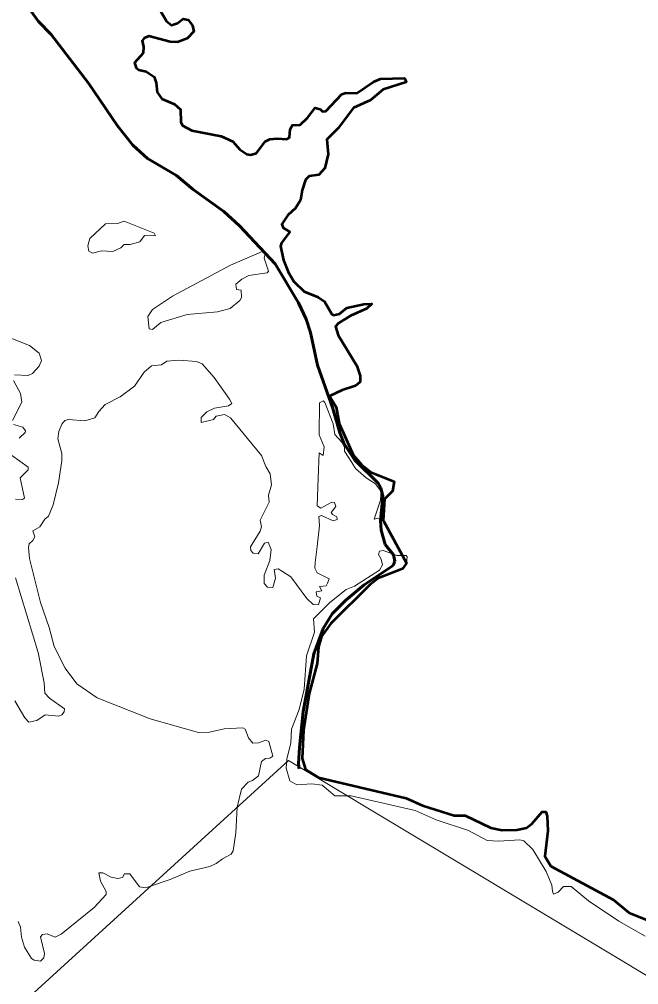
# Model space of a CAD drawing. Extents: x 553962 to 842807, y 8883888 to 9032388.
# Drawn here: x 798264 to 799054, y 9016929 to 9018160 of the extents above; entities that cross this region are included whole.
import ezdxf

# ---------------------------------------------------------------- set-up
doc = ezdxf.new("R2010")
doc.units = 0
doc.header["$LTSCALE"] = 150
doc.linetypes.add('LONG_DASH_SHORT_DASH', pattern=[9.9, 6, -1.2, 1.5, -1.2])
doc.layers.add('60', color=7, linetype='Continuous', lineweight=53)

msp = doc.modelspace()

# ---------------------------------------------------------------- linework, layer by layer
at = {"layer": '60', "lineweight": 13}
for points in [[(804061.8, 9014740.5), (803186.9, 9014617.9), (802010, 9015595.2), (801134, 9015710.1), (799752.9, 9016951.9), (799131.7, 9016899.4), (798606.8, 9017214.5), (798116.9, 9016768.1), (797976.9, 9016925.6), (797770.7, 9016891.6), (798024.7, 9017291.1), (798157, 9018305.4), (798965.3, 9018723.6), (799501.2, 9019775.1), (800976.7, 9020255.6), (802624.4, 9022205.3), (802707.9, 9023068.8)], [(798438.7, 9018178.8), (798451.2, 9018157.2), (798457.8, 9018152.3), (798465.2, 9018154.7), (798472.8, 9018160.4), (798478.9, 9018159.1), (798484.5, 9018151.5), (798486, 9018144.1), (798477.8, 9018135.1), (798465.2, 9018130.4), (798455.9, 9018130.9), (798428.7, 9018137.9), (798422.8, 9018135.5), (798420.2, 9018132.3), (798421.9, 9018124.3), (798421.5, 9018116.6)], [(798438.7, 9018178.8), (798451.2, 9018157.2), (798457.8, 9018152.3), (798465.2, 9018154.7), (798472.8, 9018160.4), (798478.9, 9018159.1), (798484.5, 9018151.5), (798486, 9018144.1), (798477.8, 9018135.1), (798465.2, 9018130.4), (798455.9, 9018130.9), (798428.7, 9018137.9), (798422.8, 9018135.5), (798420.2, 9018132.3), (798421.9, 9018124.3), (798421.5, 9018116.6)], [(798421.5, 9018116.6), (798410.4, 9018104.1), (798412.5, 9018097.7), (798415.9, 9018095.2), (798425.3, 9018093), (798435.5, 9018086.2), (798438.2, 9018078.4), (798439.5, 9018066.9), (798445.2, 9018058), (798461.6, 9018051.4), (798469.2, 9018044.4), (798469.5, 9018028.3), (798471.6, 9018024.2), (798483.5, 9018017.8), (798520.9, 9018010.4), (798536, 9018003.6), (798544.9, 9017993.4), (798554, 9017987.7), (798558.7, 9017986.8), (798566.1, 9017989), (798577.2, 9018003.6), (798583.3, 9018006.6), (798592.6, 9018007.7), (798605, 9018006.6), (798608.2, 9018009), (798609, 9018019.3), (798612, 9018024.6), (798622, 9018025.1), (798631.1, 9018033.8), (798641.1, 9018046.5), (798647.2, 9018044.9), (798650.5, 9018042.1), (798654.7, 9018042.3), (798675.1, 9018064.2), (798680.3, 9018065.9), (798694.4, 9018065.6), (798715.4, 9018079.8), (798724.4, 9018083.7), (798755.2, 9018084.4), (798756.3, 9018081.9)], [(798421.5, 9018116.6), (798410.4, 9018104.1), (798412.5, 9018097.7), (798415.9, 9018095.2), (798425.3, 9018093), (798435.5, 9018086.2), (798438.2, 9018078.4), (798439.5, 9018066.9), (798445.2, 9018058), (798461.6, 9018051.4), (798469.2, 9018044.4), (798469.5, 9018028.3), (798471.6, 9018024.2), (798483.5, 9018017.8), (798520.9, 9018010.4), (798536, 9018003.6), (798544.9, 9017993.4), (798554, 9017987.7), (798558.7, 9017986.8), (798566.1, 9017989), (798577.2, 9018003.6), (798583.3, 9018006.6), (798592.6, 9018007.7), (798605, 9018006.6), (798608.2, 9018009), (798609, 9018019.3), (798612, 9018024.6), (798622, 9018025.1), (798631.1, 9018033.8), (798641.1, 9018046.5), (798647.2, 9018044.9), (798650.5, 9018042.1), (798654.7, 9018042.3), (798675.1, 9018064.2), (798680.3, 9018065.9), (798694.4, 9018065.6), (798715.4, 9018079.8), (798724.4, 9018083.7), (798755.2, 9018084.4), (798756.3, 9018081.9)], [(798756.3, 9018081.9), (798757.3, 9018079.3), (798727.6, 9018069.9), (798711.6, 9018056.5), (798690, 9018046.8), (798670.2, 9018020.8), (798655.8, 9018006.2), (798657.7, 9017987.5), (798653.2, 9017969.6), (798645.8, 9017961.4), (798633.3, 9017959.4), (798628.7, 9017955.1), (798624.3, 9017941.7), (798622.4, 9017928.8), (798616, 9017918.7), (798606.1, 9017909.9), (798598.4, 9017898.5), (798600.1, 9017893.6), (798608.8, 9017888.7), (798598.2, 9017874.4), (798596.9, 9017870.2), (798600.5, 9017852.3), (798606.5, 9017837.4), (798613.9, 9017825.4), (798627.1, 9017812.4), (798644.9, 9017805.4), (798653, 9017799.9), (798662.1, 9017783.8), (798664.5, 9017782.5), (798672.1, 9017784.2), (798681.3, 9017791.8), (798703.3, 9017796.3), (798713.5, 9017796.6), (798713.5, 9017796.6), (798712.6, 9017795.8)], [(798756.3, 9018081.9), (798757.3, 9018079.3), (798727.6, 9018069.9), (798711.6, 9018056.5), (798690, 9018046.8), (798670.2, 9018020.8), (798655.8, 9018006.2), (798657.7, 9017987.5), (798653.2, 9017969.6), (798645.8, 9017961.4), (798633.3, 9017959.4), (798628.7, 9017955.1), (798624.3, 9017941.7), (798622.4, 9017928.8), (798616, 9017918.7), (798606.1, 9017909.9), (798598.4, 9017898.5), (798600.1, 9017893.6), (798608.8, 9017888.7), (798598.2, 9017874.4), (798596.9, 9017870.2), (798600.5, 9017852.3), (798606.5, 9017837.4), (798613.9, 9017825.4), (798627.1, 9017812.4), (798644.9, 9017805.4), (798653, 9017799.9), (798662.1, 9017783.8), (798664.5, 9017782.5), (798672.1, 9017784.2), (798681.3, 9017791.8), (798703.3, 9017796.3), (798713.5, 9017796.6), (798713.5, 9017796.6), (798712.6, 9017795.8)], [(798712.6, 9017795.8), (798706.9, 9017790.7), (798685.9, 9017781.4), (798670.9, 9017772.3), (798666.8, 9017767.7), (798670.4, 9017756.8), (798694, 9017717.7), (798698.5, 9017705), (798698.3, 9017697.3), (798697.4, 9017696.6)], [(798712.6, 9017795.8), (798706.9, 9017790.7), (798685.9, 9017781.4), (798670.9, 9017772.3), (798666.8, 9017767.7), (798670.4, 9017756.8), (798694, 9017717.7), (798698.5, 9017705), (798698.3, 9017697.3), (798697.4, 9017696.6)], [(798257.5, 9017706.4), (798274.9, 9017705.6), (798280.4, 9017707.9), (798288.7, 9017717.3), (798291.8, 9017724.4), (798288.7, 9017733.8), (798276.6, 9017743.6), (798252.8, 9017753.2)], [(798257.5, 9017706.4), (798274.9, 9017705.6), (798280.4, 9017707.9), (798288.7, 9017717.3), (798291.8, 9017724.4), (798288.7, 9017733.8), (798276.6, 9017743.6), (798252.8, 9017753.2)], [(798599.3, 9017455.4), (798594, 9017458.7), (798588.8, 9017457.9), (798590.3, 9017447), (798587.1, 9017435), (798580.1, 9017435.6), (798575.9, 9017440), (798575.9, 9017450.9), (798583.3, 9017469.6), (798584.8, 9017483.7), (798581.2, 9017492.9), (798576.3, 9017491.4), (798568.2, 9017477.9), (798562.1, 9017478.9), (798558.9, 9017482.1), (798558.3, 9017486.8), (798571, 9017507), (798572.5, 9017512.3), (798571, 9017521), (798582.5, 9017544), (798581.6, 9017552.8), (798585.2, 9017566), (798583.8, 9017580), (798578, 9017589.4), (798572.5, 9017603.4), (798532.8, 9017651.6), (798525.3, 9017655.7), (798514.9, 9017653.5), (798511.1, 9017649.3), (798495.4, 9017645.5), (798495.4, 9017652), (798502.6, 9017659.1), (798512.4, 9017663.7), (798530.6, 9017666.7), (798534.5, 9017669.7), (798531.9, 9017675.4), (798512.2, 9017702.8), (798496.9, 9017720.2), (798489.4, 9017723.2), (798466.9, 9017725.1), (798451.8, 9017723.8), (798444.8, 9017719.2), (798432.1, 9017717.7), (798423, 9017709.6), (798410.6, 9017692), (798392.2, 9017678.2), (798373, 9017668.2), (798365, 9017659.5), (798359.8, 9017651.2), (798347, 9017647.4), (798347, 9017647.4), (798326.3, 9017649.1), (798321.4, 9017647.8), (798317.8, 9017643.4), (798314, 9017634), (798312.7, 9017624.7), (798317.8, 9017606), (798317.8, 9017596.6), (798313.5, 9017568.6), (798306.7, 9017540.3), (798300.8, 9017525.9), (798296.1, 9017522.2), (798289.7, 9017512.3), (798280.8, 9017507.4), (798283.2, 9017499.8), (798280.8, 9017494.9), (798276.1, 9017490.8), (798275.1, 9017486.2), (798276.4, 9017472.1), (798290.4, 9017416), (798301.6, 9017384.2), (798308.2, 9017360), (798322, 9017332), (798337.1, 9017312.2), (798362.8, 9017294.3), (798430.3, 9017267.4), (798492.3, 9017250.2), (798506.4, 9017250.6), (798525.1, 9017255), (798548.7, 9017256.1), (798551.7, 9017254.4), (798556.1, 9017243.2), (798561.4, 9017236.6), (798568.9, 9017237), (798578.2, 9017240.2), (798581.9, 9017238.8), (798586.9, 9017220), (798583.3, 9017217.4), (798577.8, 9017216.8), (798572.7, 9017213), (798568.7, 9017194.7), (798561.2, 9017188.8), (798555.5, 9017186.8), (798547.2, 9017178.1), (798541.3, 9017154.8), (798539.6, 9017122.1), (798536.2, 9017099.1), (798534, 9017095.1), (798522.6, 9017089.1), (798514.9, 9017083), (798506.8, 9017079.4)], [(798599.3, 9017455.4), (798594, 9017458.7), (798588.8, 9017457.9), (798590.3, 9017447), (798587.1, 9017435), (798580.1, 9017435.6), (798575.9, 9017440), (798575.9, 9017450.9), (798583.3, 9017469.6), (798584.8, 9017483.7), (798581.2, 9017492.9), (798576.3, 9017491.4), (798568.2, 9017477.9), (798562.1, 9017478.9), (798558.9, 9017482.1), (798558.3, 9017486.8), (798571, 9017507), (798572.5, 9017512.3), (798571, 9017521), (798582.5, 9017544), (798581.6, 9017552.8), (798585.2, 9017566), (798583.8, 9017580), (798578, 9017589.4), (798572.5, 9017603.4), (798532.8, 9017651.6), (798525.3, 9017655.7), (798514.9, 9017653.5), (798511.1, 9017649.3), (798495.4, 9017645.5), (798495.4, 9017652), (798502.6, 9017659.1), (798512.4, 9017663.7), (798530.6, 9017666.7), (798534.5, 9017669.7), (798531.9, 9017675.4), (798512.2, 9017702.8), (798496.9, 9017720.2), (798489.4, 9017723.2), (798466.9, 9017725.1), (798451.8, 9017723.8), (798444.8, 9017719.2), (798432.1, 9017717.7), (798423, 9017709.6), (798410.6, 9017692), (798392.2, 9017678.2), (798373, 9017668.2), (798365, 9017659.5), (798359.8, 9017651.2), (798347, 9017647.4), (798347, 9017647.4), (798326.3, 9017649.1), (798321.4, 9017647.8), (798317.8, 9017643.4), (798314, 9017634), (798312.7, 9017624.7), (798317.8, 9017606), (798317.8, 9017596.6), (798313.5, 9017568.6), (798306.7, 9017540.3), (798300.8, 9017525.9), (798296.1, 9017522.2), (798289.7, 9017512.3), (798280.8, 9017507.4), (798283.2, 9017499.8), (798280.8, 9017494.9), (798276.1, 9017490.8), (798275.1, 9017486.2), (798276.4, 9017472.1), (798290.4, 9017416), (798301.6, 9017384.2), (798308.2, 9017360), (798322, 9017332), (798337.1, 9017312.2), (798362.8, 9017294.3), (798430.3, 9017267.4), (798492.3, 9017250.2), (798506.4, 9017250.6), (798525.1, 9017255), (798548.7, 9017256.1), (798551.7, 9017254.4), (798556.1, 9017243.2), (798561.4, 9017236.6), (798568.9, 9017237), (798578.2, 9017240.2), (798581.9, 9017238.8), (798586.9, 9017220), (798583.3, 9017217.4), (798577.8, 9017216.8), (798572.7, 9017213), (798568.7, 9017194.7), (798561.2, 9017188.8), (798555.5, 9017186.8), (798547.2, 9017178.1), (798541.3, 9017154.8), (798539.6, 9017122.1), (798536.2, 9017099.1), (798534, 9017095.1), (798522.6, 9017089.1), (798514.9, 9017083), (798506.8, 9017079.4)], [(798254.9, 9017647.9), (798266.8, 9017671.4), (798265.1, 9017682.4), (798256.2, 9017699)], [(798254.9, 9017647.9), (798266.8, 9017671.4), (798265.1, 9017682.4), (798256.2, 9017699)], [(798697.4, 9017696.6), (798692.5, 9017692.4), (798675.3, 9017686.7), (798659.4, 9017679.2), (798667.7, 9017665), (798671.5, 9017644.2), (798689.7, 9017604.4), (798689.7, 9017604.4), (798700.3, 9017591.7), (798713.1, 9017581.8), (798741.8, 9017570.4)], [(798697.4, 9017696.6), (798692.5, 9017692.4), (798675.3, 9017686.7), (798659.4, 9017679.2), (798667.7, 9017665), (798671.5, 9017644.2), (798689.7, 9017604.4), (798689.7, 9017604.4), (798700.3, 9017591.7), (798713.1, 9017581.8), (798741.8, 9017570.4)], [(798687.8, 9017594.6), (798678.5, 9017609.1), (798678.5, 9017613.6), (798675.1, 9017620.4), (798666.2, 9017630.2), (798663.8, 9017643.8), (798653.2, 9017671), (798651.2, 9017673.1), (798646.6, 9017670.5), (798646, 9017629.8), (798652.3, 9017614.5), (798651.1, 9017603.4), (798646, 9017606.9), (798644.9, 9017574.3)], [(798687.8, 9017594.6), (798678.5, 9017609.1), (798678.5, 9017613.6), (798675.1, 9017620.4), (798666.2, 9017630.2), (798663.8, 9017643.8), (798653.2, 9017671), (798651.2, 9017673.1), (798646.6, 9017670.5), (798646, 9017629.8), (798652.3, 9017614.5), (798651.1, 9017603.4), (798646, 9017606.9), (798644.9, 9017574.3)], [(798263.2, 9017625.3), (798271, 9017632.7), (798271.5, 9017634.8), (798267.9, 9017639.3), (798256.2, 9017643.1)], [(798263.2, 9017625.3), (798271, 9017632.7), (798271.5, 9017634.8), (798267.9, 9017639.3), (798256.2, 9017643.1)], [(798258.7, 9017547.7), (798267.6, 9017547.3), (798270.2, 9017549), (798264.7, 9017574.7), (798274.8, 9017585.2), (798274.9, 9017588.3), (798253.5, 9017604)], [(798258.7, 9017547.7), (798267.6, 9017547.3), (798270.2, 9017549), (798264.7, 9017574.7), (798274.8, 9017585.2), (798274.9, 9017588.3), (798253.5, 9017604)], [(798724.9, 9017552.8), (798725.4, 9017557.6), (798718, 9017567.3), (798706.2, 9017575.1), (798692.7, 9017586.9), (798687.8, 9017594.6)], [(798724.9, 9017552.8), (798725.4, 9017557.6), (798718, 9017567.3), (798706.2, 9017575.1), (798692.7, 9017586.9), (798687.8, 9017594.6)], [(798644.9, 9017574.3), (798643.7, 9017539.1), (798648.3, 9017536.3), (798662.5, 9017543.9), (798665.7, 9017543.6), (798667.6, 9017538.2)], [(798644.9, 9017574.3), (798643.7, 9017539.1), (798648.3, 9017536.3), (798662.5, 9017543.9), (798665.7, 9017543.6), (798667.6, 9017538.2)], [(798741.8, 9017570.4), (798741.9, 9017570.3), (798739.7, 9017558), (798729.7, 9017547.5), (798727.6, 9017520.8), (798727.1, 9017521)], [(798741.8, 9017570.4), (798741.9, 9017570.3), (798739.7, 9017558), (798729.7, 9017547.5), (798727.6, 9017520.8), (798727.1, 9017521)], [(798716.6, 9017522.3), (798716.5, 9017522.2), (798724.3, 9017546.6), (798724.9, 9017552.8)], [(798716.6, 9017522.3), (798716.5, 9017522.2), (798724.3, 9017546.6), (798724.9, 9017552.8)], [(798667.6, 9017538.2), (798667.6, 9017538.2), (798661.3, 9017530.8), (798663, 9017528), (798668.7, 9017525), (798668.9, 9017521.7), (798664, 9017519.9), (798649.2, 9017526.7), (798645.8, 9017525.6), (798646.4, 9017514.3), (798643.5, 9017487.4), (798641.2, 9017466.8)], [(798667.6, 9017538.2), (798667.6, 9017538.2), (798661.3, 9017530.8), (798663, 9017528), (798668.7, 9017525), (798668.9, 9017521.7), (798664, 9017519.9), (798649.2, 9017526.7), (798645.8, 9017525.6), (798646.4, 9017514.3), (798643.5, 9017487.4), (798641.2, 9017466.8)], [(798727.1, 9017521), (798720.6, 9017523.6), (798716.6, 9017522.3), (798716.6, 9017522.7), (798716.6, 9017522.3)], [(798727.1, 9017521), (798720.6, 9017523.6), (798716.6, 9017522.3), (798716.6, 9017522.7), (798716.6, 9017522.3)], [(798626.3, 9017253.2), (798633.2, 9017299.8), (798643.6, 9017338.2), (798645.3, 9017359.2), (798649.1, 9017372.6), (798661.2, 9017389), (798710.8, 9017438.4), (798721.8, 9017446.8), (798752.5, 9017458.9), (798757.7, 9017466.1), (798758.4, 9017474.3), (798757, 9017475.8), (798745.6, 9017476), (798727.6, 9017482.3), (798723.3, 9017481.6), (798722, 9017477.3), (798725.4, 9017471.2), (798726.9, 9017463.8), (798723, 9017457.1), (798691.3, 9017436.8), (798680.6, 9017432.4), (798659.6, 9017415.9), (798638.8, 9017395), (798640.2, 9017378.3), (798629.8, 9017348.1), (798626.8, 9017305.5), (798620.6, 9017279.5), (798610.9, 9017254.2), (798610, 9017237.1), (798605, 9017216), (798604, 9017204.5), (798608.8, 9017188.6), (798617.7, 9017183.3), (798636.9, 9017184.8), (798649.9, 9017183), (798666.3, 9017169.2), (798687.1, 9017169.4), (798768.8, 9017150.5), (798795.4, 9017138.7), (798836.6, 9017125.4), (798860.3, 9017112.5), (798875.1, 9017111.4), (798902.2, 9017113.2), (798907.2, 9017111.9), (798918.6, 9017100.8), (798935.9, 9017073.1), (798942.8, 9017055.5), (798943.9, 9017048), (798945.2, 9017044), (798951.2, 9017046.7), (798957.9, 9017053.9), (798967.6, 9017053.7), (798990, 9017035.6), (799028.6, 9017009.4), (799062, 9016990.4)], [(798641.2, 9017466.8), (798640.5, 9017459.8), (798643.5, 9017453.8), (798658.7, 9017446), (798656.6, 9017440.6)], [(798641.2, 9017466.8), (798640.5, 9017459.8), (798643.5, 9017453.8), (798658.7, 9017446), (798656.6, 9017440.6)], [(798656.6, 9017440.6), (798655.1, 9017437.1), (798646.5, 9017436.2), (798649.4, 9017430.9), (798642.2, 9017429.6), (798643, 9017424.1), (798647.7, 9017421.7), (798645.1, 9017412.8), (798638.6, 9017413.5), (798630.3, 9017421.1), (798610, 9017448.6), (798599.3, 9017455.4)], [(798656.6, 9017440.6), (798655.1, 9017437.1), (798646.5, 9017436.2), (798649.4, 9017430.9), (798642.2, 9017429.6), (798643, 9017424.1), (798647.7, 9017421.7), (798645.1, 9017412.8), (798638.6, 9017413.5), (798630.3, 9017421.1), (798610, 9017448.6), (798599.3, 9017455.4)], [(798257.9, 9017290.7), (798270.4, 9017268.8), (798275.7, 9017263.3), (798285.7, 9017265.4), (798296.5, 9017272.5), (798313.9, 9017271), (798317.6, 9017272.5), (798320.8, 9017276.3), (798321, 9017280.5), (798302.1, 9017294.1), (798295.9, 9017300.3), (798295.1, 9017313.6), (798287.4, 9017352.3), (798258.5, 9017447.5)], [(798257.9, 9017290.7), (798270.4, 9017268.8), (798275.7, 9017263.3), (798285.7, 9017265.4), (798296.5, 9017272.5), (798313.9, 9017271), (798317.6, 9017272.5), (798320.8, 9017276.3), (798321, 9017280.5), (798302.1, 9017294.1), (798295.9, 9017300.3), (798295.1, 9017313.6), (798287.4, 9017352.3), (798258.5, 9017447.5)], [(799074.8, 9017007.1), (799041.6, 9017020.4), (799021.6, 9017036.8), (798941.7, 9017079.7), (798934, 9017092.3), (798938.1, 9017124.9), (798937, 9017143.6), (798935.5, 9017149), (798930.6, 9017148.8), (798917.6, 9017133.7), (798910.8, 9017128.8), (798898.4, 9017126), (798879.6, 9017125.8), (798865.1, 9017128.7), (798832.3, 9017144.2), (798818.3, 9017144.5), (798777.8, 9017157), (798757.2, 9017166.4), (798645.1, 9017192.9), (798628.7, 9017202.9), (798624.6, 9017217), (798626.3, 9017253.2)], [(798506.8, 9017079.4), (798481.3, 9017073.2), (798455.9, 9017062.6), (798424.6, 9017052.2), (798416.8, 9017053.2), (798404.4, 9017070), (798397.9, 9017070), (798395.3, 9017065.1), (798389.2, 9017064.1), (798380.6, 9017065.8), (798370.1, 9017071.1), (798364.8, 9017071.1), (798367.3, 9017060.5), (798374.3, 9017047.6), (798374.2, 9017043.4), (798359.1, 9017027.2), (798317, 9016993.1), (798309.2, 9016989.3), (798298.9, 9016993.5), (798293.3, 9016992.5), (798290.6, 9016989.4), (798295.7, 9016968.2), (798295, 9016962.9), (798290.6, 9016958.7), (798282.3, 9016960), (798279.1, 9016962.1), (798270, 9016976.3), (798266.2, 9016989.1), (798265.1, 9017001.8), (798261.9, 9017009.2)], [(798506.8, 9017079.4), (798481.3, 9017073.2), (798455.9, 9017062.6), (798424.6, 9017052.2), (798416.8, 9017053.2), (798404.4, 9017070), (798397.9, 9017070), (798395.3, 9017065.1), (798389.2, 9017064.1), (798380.6, 9017065.8), (798370.1, 9017071.1), (798364.8, 9017071.1), (798367.3, 9017060.5), (798374.3, 9017047.6), (798374.2, 9017043.4), (798359.1, 9017027.2), (798317, 9016993.1), (798309.2, 9016989.3), (798298.9, 9016993.5), (798293.3, 9016992.5), (798290.6, 9016989.4), (798295.7, 9016968.2), (798295, 9016962.9), (798290.6, 9016958.7), (798282.3, 9016960), (798279.1, 9016962.1), (798270, 9016976.3), (798266.2, 9016989.1), (798265.1, 9017001.8), (798261.9, 9017009.2)]]:
    msp.add_lwpolyline(points, dxfattribs=at)
at = {"layer": '60'}
for points in [[(798438.7, 9018178.8), (798451.2, 9018157.2), (798457.8, 9018152.3), (798465.2, 9018154.7), (798472.8, 9018160.4), (798478.9, 9018159.1), (798484.5, 9018151.5), (798486, 9018144.1), (798477.8, 9018135.1), (798465.2, 9018130.4), (798455.9, 9018130.9), (798428.7, 9018137.9), (798422.8, 9018135.5), (798420.2, 9018132.3), (798421.9, 9018124.3), (798421.5, 9018116.6)], [(798421.5, 9018116.6), (798410.4, 9018104.1), (798412.5, 9018097.7), (798415.9, 9018095.2), (798425.3, 9018093), (798435.5, 9018086.2), (798438.2, 9018078.4), (798439.5, 9018066.9), (798445.2, 9018058), (798461.6, 9018051.4), (798469.2, 9018044.4), (798469.5, 9018028.3), (798471.6, 9018024.2), (798483.5, 9018017.8), (798520.9, 9018010.4), (798536, 9018003.6), (798544.9, 9017993.4), (798554, 9017987.7), (798558.7, 9017986.8), (798566.1, 9017989), (798577.2, 9018003.6), (798583.3, 9018006.6), (798592.6, 9018007.7), (798605, 9018006.6), (798608.2, 9018009), (798609, 9018019.3), (798612, 9018024.6), (798622, 9018025.1), (798631.1, 9018033.8), (798641.1, 9018046.5), (798647.2, 9018044.9), (798650.5, 9018042.1), (798654.7, 9018042.3), (798675.1, 9018064.2), (798680.3, 9018065.9), (798694.4, 9018065.6), (798715.4, 9018079.8), (798724.4, 9018083.7), (798755.2, 9018084.4), (798756.3, 9018081.9)], [(798756.3, 9018081.9), (798757.3, 9018079.3), (798727.6, 9018069.9), (798711.6, 9018056.5), (798690, 9018046.8), (798670.2, 9018020.8), (798655.8, 9018006.2), (798657.7, 9017987.5), (798653.2, 9017969.6), (798645.8, 9017961.4), (798633.3, 9017959.4), (798628.7, 9017955.1), (798624.3, 9017941.7), (798622.4, 9017928.8), (798616, 9017918.7), (798606.1, 9017909.9), (798598.4, 9017898.5), (798600.1, 9017893.6), (798608.8, 9017888.7), (798598.2, 9017874.4), (798596.9, 9017870.2), (798600.5, 9017852.3), (798606.5, 9017837.4), (798613.9, 9017825.4), (798627.1, 9017812.4), (798644.9, 9017805.4), (798653, 9017799.9), (798662.1, 9017783.8), (798664.5, 9017782.5), (798672.1, 9017784.2), (798681.3, 9017791.8), (798703.3, 9017796.3), (798713.5, 9017796.6), (798713.5, 9017796.6), (798712.6, 9017795.8)], [(798712.6, 9017795.8), (798706.9, 9017790.7), (798685.9, 9017781.4), (798670.9, 9017772.3), (798666.8, 9017767.7), (798670.4, 9017756.8), (798694, 9017717.7), (798698.5, 9017705), (798698.3, 9017697.3), (798697.4, 9017696.6)], [(798697.4, 9017696.6), (798692.5, 9017692.4), (798675.3, 9017686.7), (798659.4, 9017679.2), (798667.7, 9017665), (798671.5, 9017644.2), (798689.7, 9017604.4), (798689.7, 9017604.4), (798700.3, 9017591.7), (798713.1, 9017581.8), (798741.8, 9017570.4)], [(798741.8, 9017570.4), (798741.9, 9017570.3), (798739.7, 9017558), (798729.7, 9017547.5), (798727.6, 9017520.8), (798726.8, 9017521.6)], [(798726.8, 9017521.6), (798728.2, 9017520.1), (798757.7, 9017466.1), (798752.5, 9017458.9), (798721.8, 9017446.8), (798710.8, 9017438.4), (798661.2, 9017389), (798649.1, 9017372.6), (798645.3, 9017359.2), (798643.6, 9017338.2), (798633.2, 9017299.8), (798626.3, 9017253.2)], [(798626.3, 9017253.2), (798624.6, 9017217), (798628.7, 9017202.9), (798645.1, 9017192.9), (798757.2, 9017166.4), (798777.8, 9017157), (798818.3, 9017144.5), (798832.3, 9017144.2), (798865.1, 9017128.7), (798879.6, 9017125.8), (798898.4, 9017126), (798910.8, 9017128.8), (798917.6, 9017133.7), (798930.6, 9017148.8), (798935.5, 9017149), (798937, 9017143.6), (798938.1, 9017124.9), (798934, 9017092.3), (798941.7, 9017079.7), (799021.6, 9017036.8), (799041.6, 9017020.4), (799074.8, 9017007.1)]]:
    msp.add_lwpolyline(points, dxfattribs=at)
at = {"layer": '60', "linetype": 'LONG_DASH_SHORT_DASH', "lineweight": 60}
msp.add_lwpolyline([(798277.8, 9018170.7), (798287.8, 9018157), (798304.2, 9018140.2), (798352, 9018078.3), (798388.7, 9018023.9), (798408.2, 9017999.3), (798427.2, 9017982.3), (798464.3, 9017960.6), (798485.5, 9017942.4), (798524.6, 9017914.4), (798544.6, 9017896.3), (798590.1, 9017847.8), (798619.8, 9017798.2), (798629.5, 9017777.4), (798635.1, 9017760.2), (798644, 9017718.6), (798663.5, 9017663.3), (798672.3, 9017632.2), (798678.1, 9017618.4), (798691.8, 9017597.6), (798721.6, 9017568.2), (798724.8, 9017562.2), (798727.4, 9017551.7), (798724.4, 9017520.7), (798725.1, 9017508), (798730.5, 9017490), (798741.1, 9017476.5), (798742.8, 9017468.7), (798740.6, 9017463.1), (798703.5, 9017438.3), (798680.3, 9017419), (798662.8, 9017401.3), (798651.1, 9017382.7), (798639.3, 9017350.4), (798625.7, 9017277), (798620.9, 9017231.4), (798619.8, 9017210.3), (798620.5, 9017204)], dxfattribs=at)
at = {"layer": '60', "lineweight": 13}
for points in [[(798397.2, 9017902.1), (798388.7, 9017899.3), (798373.5, 9017898.7), (798353.7, 9017880), (798351.1, 9017870.7), (798352.4, 9017863.8), (798357.1, 9017861.3), (798368.4, 9017864.3), (798382.8, 9017863.6), (798393, 9017868.3), (798397.5, 9017872.5), (798404.9, 9017872.6), (798417.4, 9017876), (798423.2, 9017884), (798437.4, 9017883.4), (798435.8, 9017887)], [(798397.2, 9017902.1), (798388.7, 9017899.3), (798373.5, 9017898.7), (798353.7, 9017880), (798351.1, 9017870.7), (798352.4, 9017863.8), (798357.1, 9017861.3), (798368.4, 9017864.3), (798382.8, 9017863.6), (798393, 9017868.3), (798397.5, 9017872.5), (798404.9, 9017872.6), (798417.4, 9017876), (798423.2, 9017884), (798437.4, 9017883.4), (798435.8, 9017887)], [(798433.4, 9017789.5), (798427.4, 9017780.6), (798429.3, 9017765.1), (798433.6, 9017764), (798444, 9017773.1), (798477.9, 9017783.3), (798516.2, 9017786.7), (798532.6, 9017790.8), (798544.9, 9017801.2), (798547, 9017804.8), (798546.5, 9017814.3), (798540.8, 9017815.2), (798539.6, 9017822), (798547.4, 9017828.4), (798556.5, 9017833), (798579.9, 9017836.4), (798581.4, 9017838.6), (798576.1, 9017855.2), (798577.2, 9017860.8), (798575.5, 9017864.4), (798533, 9017846), (798459.1, 9017806.7)], [(798433.4, 9017789.5), (798427.4, 9017780.6), (798429.3, 9017765.1), (798433.6, 9017764), (798444, 9017773.1), (798477.9, 9017783.3), (798516.2, 9017786.7), (798532.6, 9017790.8), (798544.9, 9017801.2), (798547, 9017804.8), (798546.5, 9017814.3), (798540.8, 9017815.2), (798539.6, 9017822), (798547.4, 9017828.4), (798556.5, 9017833), (798579.9, 9017836.4), (798581.4, 9017838.6), (798576.1, 9017855.2), (798577.2, 9017860.8), (798575.5, 9017864.4), (798533, 9017846), (798459.1, 9017806.7)]]:
    msp.add_lwpolyline(points, close=True, dxfattribs=at)

doc.saveas('drawing.dxf')
